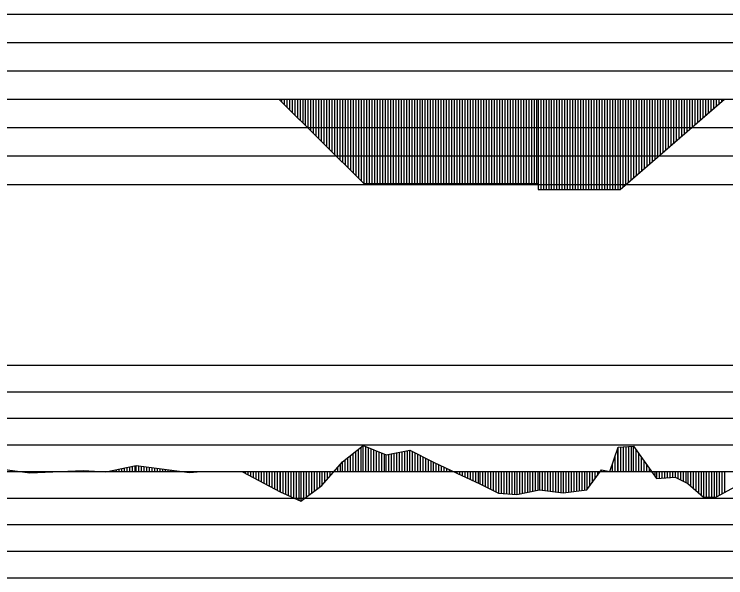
# Model space of a CAD drawing. Extents: x 2 to 10148, y 0 to 380.
# Drawn here: x 360.7 to 427.6, y 232 to 285 of the extents above; entities that cross this region are included whole.
import ezdxf

# ---------------------------------------------------------------- set-up
doc = ezdxf.new("R2010")
doc.units = 0
for name, color, linetype in [('POSUN_CARA', 7, 'Continuous'), ('POSUN_RASTR', 7, 'Continuous'), ('ZRYCHL_CARA', 7, 'Continuous'), ('ZRYCHL_RASTR', 7, 'Continuous')]:
    doc.layers.add(name, color=color, linetype=linetype)

msp = doc.modelspace()

# ---------------------------------------------------------------- linework, layer by layer
at = {"layer": 'POSUN_CARA'}
for p, q in [((391.574, 242.907), (393.528, 244.45)), ((393.324, 242), (393.324, 244.289)), ((393.528, 244.45), (395.692, 243.547)), ((393.528, 242), (393.528, 244.45)), ((393.778, 242), (393.778, 244.346)), ((394.028, 242), (394.028, 244.242)), ((416.712, 242.001), (417.496, 244.295)), ((417.462, 242), (417.462, 244.195)), ((417.496, 244.295), (418.941, 244.38)), ((417.496, 242), (417.496, 244.295)), ((417.746, 242), (417.746, 244.309)), ((417.996, 242), (417.996, 244.324)), ((418.246, 242), (418.246, 244.339)), ((418.496, 242), (418.496, 244.354)), ((418.746, 242), (418.746, 244.369)), ((418.941, 244.38), (421.093, 241.326)), ((418.941, 242), (418.941, 244.38)), ((392.574, 242), (392.574, 243.697)), ((392.824, 242), (392.824, 243.894)), ((393.074, 242), (393.074, 244.092)), ((394.278, 242), (394.278, 244.137)), ((394.528, 242), (394.528, 244.033)), ((394.778, 242), (394.778, 243.929)), ((395.028, 242), (395.028, 243.824)), ((395.278, 242), (395.278, 243.72)), ((395.528, 242), (395.528, 243.615)), ((395.692, 243.547), (397.917, 243.987)), ((395.692, 242), (395.692, 243.547)), ((395.942, 242), (395.942, 243.596)), ((396.192, 242), (396.192, 243.646)), ((396.442, 242), (396.442, 243.695)), ((396.692, 242), (396.692, 243.745)), ((396.942, 242), (396.942, 243.794)), ((397.192, 242), (397.192, 243.843)), ((397.442, 242), (397.442, 243.893)), ((397.692, 242), (397.692, 243.942)), ((397.917, 243.987), (400.127, 242.866)), ((397.917, 242), (397.917, 243.987)), ((398.167, 242), (398.167, 243.86)), ((398.417, 242), (398.417, 243.733)), ((398.667, 242), (398.667, 243.606)), ((419.191, 242), (419.191, 244.026)), ((419.441, 242), (419.441, 243.671)), ((389.628, 240.684), (391.574, 242.907)), ((391.574, 242), (391.574, 242.907)), ((391.824, 242), (391.824, 243.105)), ((392.074, 242), (392.074, 243.302)), ((392.324, 242), (392.324, 243.5)), ((398.917, 242), (398.917, 243.48)), ((399.167, 242), (399.167, 243.353)), ((399.417, 242), (399.417, 243.226)), ((399.667, 242), (399.667, 243.099)), ((399.917, 242), (399.917, 242.972)), ((400.127, 242.866), (402.335, 241.834)), ((400.127, 242), (400.127, 242.866)), ((417.212, 242), (417.212, 243.464)), ((419.691, 242), (419.691, 243.316)), ((419.941, 242), (419.941, 242.961)), ((357.092, 242.526), (362.186, 241.868)), ((369.327, 241.955), (372.18, 242.563)), ((370.577, 242), (370.577, 242.221)), ((370.827, 242), (370.827, 242.275)), ((371.077, 242), (371.077, 242.328)), ((371.327, 242), (371.327, 242.381)), ((371.577, 242), (371.577, 242.435)), ((371.827, 242), (371.827, 242.488)), ((372.077, 242), (372.077, 242.541)), ((372.18, 242.563), (377.199, 241.887)), ((372.18, 242), (372.18, 242.563)), ((372.43, 242), (372.43, 242.529)), ((372.68, 242), (372.68, 242.496)), ((372.93, 242), (372.93, 242.462)), ((373.18, 242), (373.18, 242.428)), ((373.43, 242), (373.43, 242.395)), ((373.68, 242), (373.68, 242.361)), ((373.93, 242), (373.93, 242.327)), ((374.18, 242), (374.18, 242.294)), ((374.43, 242), (374.43, 242.26)), ((374.68, 242), (374.68, 242.226)), ((374.93, 242), (374.93, 242.193)), ((391.128, 242), (391.128, 242.398)), ((391.378, 242), (391.378, 242.683)), ((400.377, 242), (400.377, 242.749)), ((400.627, 242), (400.627, 242.632)), ((400.877, 242), (400.877, 242.515)), ((401.127, 242), (401.127, 242.398)), ((401.377, 242), (401.377, 242.282)), ((416.962, 242), (416.962, 242.732)), ((420.191, 242), (420.191, 242.606)), ((420.441, 242), (420.441, 242.251)), ((426.73, 239.607), (431.767, 242.334)), ((360.842, 242), (360.842, 242.042)), ((361.092, 242), (361.092, 242.01)), ((361.342, 242), (361.342, 241.977)), ((361.592, 242), (361.592, 241.945)), ((361.842, 242), (361.842, 241.913)), ((362.092, 242), (362.092, 241.88)), ((362.186, 241.868), (367.196, 242.082)), ((362.186, 242), (362.186, 241.868)), ((362.436, 242), (362.436, 241.879)), ((362.686, 242), (362.686, 241.89)), ((362.936, 242), (362.936, 241.9)), ((363.186, 242), (363.186, 241.911)), ((363.436, 242), (363.436, 241.922)), ((363.686, 242), (363.686, 241.932)), ((363.936, 242), (363.936, 241.943)), ((364.186, 242), (364.186, 241.954)), ((364.436, 242), (364.436, 241.964)), ((364.686, 242), (364.686, 241.975)), ((364.936, 242), (364.936, 241.986)), ((365.186, 242), (365.186, 241.996)), ((365.436, 242), (365.436, 242.007)), ((365.686, 242), (365.686, 242.018)), ((365.936, 242), (365.936, 242.029)), ((366.186, 242), (366.186, 242.039)), ((366.436, 242), (366.436, 242.05)), ((366.686, 242), (366.686, 242.061)), ((366.936, 242), (366.936, 242.071)), ((367.186, 242), (367.186, 242.082)), ((367.196, 242.082), (369.327, 241.955)), ((367.196, 242), (367.196, 242.082)), ((367.446, 242), (367.446, 242.067)), ((367.696, 242), (367.696, 242.053)), ((367.946, 242), (367.946, 242.038)), ((368.196, 242), (368.196, 242.023)), ((368.446, 242), (368.446, 242.008)), ((368.696, 242), (368.696, 241.993)), ((368.946, 242), (368.946, 241.978)), ((369.196, 242), (369.196, 241.963)), ((369.327, 242), (369.327, 241.955)), ((369.577, 242), (369.577, 242.008)), ((369.827, 242), (369.827, 242.062)), ((370.077, 242), (370.077, 242.115)), ((370.327, 242), (370.327, 242.168)), ((375.18, 242), (375.18, 242.159)), ((375.43, 242), (375.43, 242.125)), ((375.68, 242), (375.68, 242.091)), ((375.93, 242), (375.93, 242.058)), ((376.18, 242), (376.18, 242.024)), ((376.43, 242), (376.43, 241.99)), ((376.68, 242), (376.68, 241.957)), ((376.93, 242), (376.93, 241.923)), ((377.18, 242), (377.18, 241.889)), ((377.199, 241.887), (378.285, 242)), ((377.199, 242), (377.199, 241.887)), ((377.449, 242), (377.449, 241.913)), ((377.699, 242), (377.699, 241.939)), ((377.949, 242), (377.949, 241.965)), ((378.199, 242), (378.199, 241.991)), ((378.285, 242), (382.189, 241.961)), ((378.285, 242), (378.285, 242)), ((378.535, 242), (378.535, 241.998)), ((378.785, 242), (378.785, 241.995)), ((379.035, 242), (379.035, 241.993)), ((379.285, 242), (379.285, 241.99)), ((379.535, 242), (379.535, 241.988)), ((379.785, 242), (379.785, 241.985)), ((380.035, 242), (380.035, 241.983)), ((380.285, 242), (380.285, 241.98)), ((380.535, 242), (380.535, 241.978)), ((380.785, 242), (380.785, 241.975)), ((381.035, 242), (381.035, 241.973)), ((381.285, 242), (381.285, 241.97)), ((381.535, 242), (381.535, 241.968)), ((381.785, 242), (381.785, 241.965)), ((382.035, 242), (382.035, 241.963)), ((382.189, 242), (382.189, 241.961)), ((382.189, 241.961), (385.718, 240.082)), ((382.439, 242), (382.439, 241.828)), ((382.689, 242), (382.689, 241.695)), ((382.939, 242), (382.939, 241.562)), ((383.189, 242), (383.189, 241.429)), ((383.439, 242), (383.439, 241.296)), ((383.689, 242), (383.689, 241.163)), ((383.939, 242), (383.939, 241.029)), ((384.189, 242), (384.189, 240.896)), ((384.439, 242), (384.439, 240.763)), ((384.689, 242), (384.689, 240.63)), ((384.939, 242), (384.939, 240.497)), ((385.189, 242), (385.189, 240.364)), ((385.439, 242), (385.439, 240.231)), ((385.689, 242), (385.689, 240.098)), ((385.718, 242), (385.718, 240.082)), ((385.968, 242), (385.968, 239.969)), ((386.218, 242), (386.218, 239.856)), ((386.468, 242), (386.468, 239.744)), ((386.718, 242), (386.718, 239.631)), ((386.968, 242), (386.968, 239.518)), ((387.218, 242), (387.218, 239.405)), ((387.468, 242), (387.468, 239.292)), ((387.672, 242), (387.672, 239.2)), ((387.922, 242), (387.922, 239.39)), ((388.172, 242), (388.172, 239.579)), ((388.422, 242), (388.422, 239.769)), ((388.672, 242), (388.672, 239.959)), ((388.922, 242), (388.922, 240.148)), ((389.172, 242), (389.172, 240.338)), ((389.422, 242), (389.422, 240.528)), ((389.628, 242), (389.628, 240.684)), ((389.878, 242), (389.878, 240.97)), ((390.128, 242), (390.128, 241.255)), ((390.378, 242), (390.378, 241.541)), ((390.628, 242), (390.628, 241.827)), ((390.878, 242), (390.878, 242.112)), ((401.627, 242), (401.627, 242.165)), ((401.877, 242), (401.877, 242.048)), ((402.127, 242), (402.127, 241.931)), ((402.335, 242), (402.335, 241.834)), ((402.335, 241.834), (404.505, 240.833)), ((402.585, 242), (402.585, 241.719)), ((402.835, 242), (402.835, 241.603)), ((403.085, 242), (403.085, 241.488)), ((403.335, 242), (403.335, 241.373)), ((403.585, 242), (403.585, 241.257)), ((403.835, 242), (403.835, 241.142)), ((404.085, 242), (404.085, 241.027)), ((404.335, 242), (404.335, 240.911)), ((404.505, 242), (404.505, 240.833)), ((404.755, 242), (404.755, 240.706)), ((405.005, 242), (405.005, 240.579)), ((405.255, 242), (405.255, 240.451)), ((405.505, 242), (405.505, 240.324)), ((405.755, 242), (405.755, 240.197)), ((406.005, 242), (406.005, 240.07)), ((406.245, 242), (406.245, 239.948)), ((406.495, 242), (406.495, 239.931)), ((406.745, 242), (406.745, 239.915)), ((406.995, 242), (406.995, 239.898)), ((407.245, 242), (407.245, 239.881)), ((407.495, 242), (407.495, 239.864)), ((407.745, 242), (407.745, 239.847)), ((407.958, 242), (407.958, 239.833)), ((408.208, 242), (408.208, 239.883)), ((408.458, 242), (408.458, 239.933)), ((408.708, 242), (408.708, 239.982)), ((408.958, 242), (408.958, 240.032)), ((409.208, 242), (409.208, 240.082)), ((409.458, 242), (409.458, 240.132)), ((409.708, 242), (409.708, 240.182)), ((409.958, 242), (409.958, 240.232)), ((410.11, 242), (410.11, 240.262)), ((410.36, 242), (410.36, 240.233)), ((410.61, 242), (410.61, 240.204)), ((410.86, 242), (410.86, 240.174)), ((411.11, 242), (411.11, 240.145)), ((411.36, 242), (411.36, 240.116)), ((411.61, 242), (411.61, 240.087)), ((411.86, 242), (411.86, 240.058)), ((412.11, 242), (412.11, 240.029)), ((412.333, 242), (412.333, 240.003)), ((412.583, 242), (412.583, 240.032)), ((412.833, 242), (412.833, 240.061)), ((413.083, 242), (413.083, 240.09)), ((413.333, 242), (413.333, 240.119)), ((413.583, 242), (413.583, 240.147)), ((413.833, 242), (413.833, 240.176)), ((414.083, 242), (414.083, 240.205)), ((414.333, 242), (414.333, 240.234)), ((414.562, 240.261), (415.937, 242.137)), ((414.562, 242), (414.562, 240.261)), ((414.812, 242), (414.812, 240.602)), ((415.062, 242), (415.062, 240.943)), ((415.312, 242), (415.312, 241.284)), ((415.562, 242), (415.562, 241.625)), ((415.812, 242), (415.812, 241.965)), ((415.937, 242.137), (416.712, 242.001)), ((415.937, 242), (415.937, 242.137)), ((416.187, 242), (416.187, 242.093)), ((416.437, 242), (416.437, 242.049)), ((416.687, 242), (416.687, 242.005)), ((416.712, 242), (416.712, 242.001)), ((420.691, 242), (420.691, 241.897)), ((420.941, 242), (420.941, 241.542)), ((421.093, 242), (421.093, 241.326)), ((421.343, 242), (421.343, 241.346)), ((421.593, 242), (421.593, 241.367)), ((421.843, 242), (421.843, 241.388)), ((422.093, 242), (422.093, 241.409)), ((422.343, 242), (422.343, 241.43)), ((422.593, 242), (422.593, 241.451)), ((422.843, 242), (422.843, 241.472)), ((422.86, 242), (422.86, 241.473)), ((423.11, 242), (423.11, 241.346)), ((423.36, 242), (423.36, 241.219)), ((423.61, 242), (423.61, 241.092)), ((423.86, 242), (423.86, 240.965)), ((424.055, 242), (424.055, 240.865)), ((424.305, 242), (424.305, 240.647)), ((424.555, 242), (424.555, 240.428)), ((424.805, 242), (424.805, 240.21)), ((425.055, 242), (425.055, 239.991)), ((425.305, 242), (425.305, 239.772)), ((425.515, 242), (425.515, 239.589)), ((425.765, 242), (425.765, 239.592)), ((426.015, 242), (426.015, 239.596)), ((426.265, 242), (426.265, 239.6)), ((426.515, 242), (426.515, 239.604)), ((426.73, 242), (426.73, 239.607)), ((426.98, 242), (426.98, 239.742)), ((427.23, 242), (427.23, 239.878)), ((427.48, 242), (427.48, 240.013)), ((404.505, 240.833), (406.245, 239.948)), ((421.093, 241.326), (422.86, 241.473)), ((422.86, 241.473), (424.055, 240.865)), ((424.055, 240.865), (425.515, 239.589)), ((387.672, 239.2), (389.628, 240.684)), ((407.958, 239.833), (410.11, 240.262)), ((410.11, 240.262), (412.333, 240.003)), ((412.333, 240.003), (414.562, 240.261)), ((385.718, 240.082), (387.672, 239.2)), ((406.245, 239.948), (407.958, 239.833)), ((425.515, 239.589), (426.73, 239.607))]:
    msp.add_line(p, q, dxfattribs=at)
at = {"layer": 'POSUN_RASTR'}
for p, q in [((301.52, 252), (519.52, 252)), ((301.52, 249.5), (519.52, 249.5)), ((301.52, 247), (519.52, 247)), ((301.52, 244.5), (519.52, 244.5)), ((303.52, 242), (632.736, 242)), ((301.52, 239.5), (519.52, 239.5)), ((301.52, 237), (519.52, 237)), ((301.52, 234.5), (519.52, 234.5)), ((301.52, 232), (519.52, 232))]:
    msp.add_line(p, q, dxfattribs=at)
at = {"layer": 'ZRYCHL_CARA'}
for p, q in [((303.52, 277), (632.736, 277)), ((385.585, 277), (393.585, 269.074)), ((385.835, 277), (385.835, 276.752)), ((386.085, 277), (386.085, 276.505)), ((386.335, 277), (386.335, 276.257)), ((386.585, 277), (386.585, 276.009)), ((386.835, 277), (386.835, 275.762)), ((387.085, 277), (387.085, 275.514)), ((387.335, 277), (387.335, 275.266)), ((387.585, 277), (387.585, 275.019)), ((387.835, 277), (387.835, 274.771)), ((388.085, 277), (388.085, 274.523)), ((388.335, 277), (388.335, 274.276)), ((388.585, 277), (388.585, 274.028)), ((388.835, 277), (388.835, 273.78)), ((389.085, 277), (389.085, 273.533)), ((389.335, 277), (389.335, 273.285)), ((389.585, 277), (389.585, 273.037)), ((389.835, 277), (389.835, 272.79)), ((390.085, 277), (390.085, 272.542)), ((390.335, 277), (390.335, 272.294)), ((390.585, 277), (390.585, 272.047)), ((390.835, 277), (390.835, 271.799)), ((391.085, 277), (391.085, 271.551)), ((391.335, 277), (391.335, 271.304)), ((391.585, 277), (391.585, 271.056)), ((391.835, 277), (391.835, 270.808)), ((392.085, 277), (392.085, 270.561)), ((392.335, 277), (392.335, 270.313)), ((392.585, 277), (392.585, 270.065)), ((392.835, 277), (392.835, 269.818)), ((393.085, 277), (393.085, 269.57)), ((393.335, 277), (393.335, 269.322)), ((393.585, 277), (393.585, 269.074)), ((393.835, 277), (393.835, 269.074)), ((394.085, 277), (394.085, 269.074)), ((394.335, 277), (394.335, 269.074)), ((394.585, 277), (394.585, 269.074)), ((394.835, 277), (394.835, 269.074)), ((395.085, 277), (395.085, 269.074)), ((395.335, 277), (395.335, 269.074)), ((395.585, 277), (395.585, 269.074)), ((395.835, 277), (395.835, 269.074)), ((396.085, 277), (396.085, 269.074)), ((396.335, 277), (396.335, 269.074)), ((396.585, 277), (396.585, 269.074)), ((396.835, 277), (396.835, 269.074)), ((397.085, 277), (397.085, 269.074)), ((397.335, 277), (397.335, 269.074)), ((397.585, 277), (397.585, 269.074)), ((397.835, 277), (397.835, 269.074)), ((398.085, 277), (398.085, 269.074)), ((398.335, 277), (398.335, 269.074)), ((398.585, 277), (398.585, 269.074)), ((398.835, 277), (398.835, 269.074)), ((399.085, 277), (399.085, 269.074)), ((399.335, 277), (399.335, 269.074)), ((399.585, 277), (399.585, 269.074)), ((399.835, 277), (399.835, 269.074)), ((400.085, 277), (400.085, 269.074)), ((400.335, 277), (400.335, 269.074)), ((400.585, 277), (400.585, 269.074)), ((400.835, 277), (400.835, 269.074)), ((401.085, 277), (401.085, 269.074)), ((401.335, 277), (401.335, 269.074)), ((401.585, 277), (401.585, 269.074)), ((401.835, 277), (401.835, 269.074)), ((402.085, 277), (402.085, 269.074)), ((402.335, 277), (402.335, 269.074)), ((402.585, 277), (402.585, 269.074)), ((402.835, 277), (402.835, 269.074)), ((403.085, 277), (403.085, 269.074)), ((403.335, 277), (403.335, 269.074)), ((403.585, 277), (403.585, 269.074)), ((403.835, 277), (403.835, 269.074)), ((404.085, 277), (404.085, 269.074)), ((404.335, 277), (404.335, 269.074)), ((404.585, 277), (404.585, 269.074)), ((404.835, 277), (404.835, 269.074)), ((405.085, 277), (405.085, 269.074)), ((405.335, 277), (405.335, 269.074)), ((405.585, 277), (405.585, 269.074)), ((405.835, 277), (405.835, 269.074)), ((406.085, 277), (406.085, 269.074)), ((406.335, 277), (406.335, 269.074)), ((406.585, 277), (406.585, 269.074)), ((406.835, 277), (406.835, 269.074)), ((407.085, 277), (407.085, 269.074)), ((407.335, 277), (407.335, 269.074)), ((407.585, 277), (407.585, 269.074)), ((407.835, 277), (407.835, 269.074)), ((408.085, 277), (408.085, 269.074)), ((408.335, 277), (408.335, 269.074)), ((408.585, 277), (408.585, 269.074)), ((408.835, 277), (408.835, 269.074)), ((409.085, 277), (409.085, 269.074)), ((409.335, 277), (409.335, 269.074)), ((409.585, 277), (409.585, 269.074)), ((409.835, 277), (409.835, 269.074)), ((409.964, 277), (409.964, 268.522)), ((410.214, 277), (410.214, 268.522)), ((410.464, 277), (410.464, 268.522)), ((410.714, 277), (410.714, 268.522)), ((410.964, 277), (410.964, 268.522)), ((411.214, 277), (411.214, 268.522)), ((411.464, 277), (411.464, 268.522)), ((411.714, 277), (411.714, 268.522)), ((411.964, 277), (411.964, 268.522)), ((412.214, 277), (412.214, 268.522)), ((412.464, 277), (412.464, 268.522)), ((412.714, 277), (412.714, 268.522)), ((412.964, 277), (412.964, 268.522)), ((413.214, 277), (413.214, 268.522)), ((413.464, 277), (413.464, 268.522)), ((413.714, 277), (413.714, 268.522)), ((413.964, 277), (413.964, 268.522)), ((414.214, 277), (414.214, 268.522)), ((414.464, 277), (414.464, 268.522)), ((414.714, 277), (414.714, 268.522)), ((414.964, 277), (414.964, 268.522)), ((415.214, 277), (415.214, 268.522)), ((415.464, 277), (415.464, 268.522)), ((415.714, 277), (415.714, 268.522)), ((415.964, 277), (415.964, 268.522)), ((416.214, 277), (416.214, 268.522)), ((416.464, 277), (416.464, 268.522)), ((416.714, 277), (416.714, 268.522)), ((416.964, 277), (416.964, 268.522)), ((417.214, 277), (417.214, 268.522)), ((417.464, 277), (417.464, 268.522)), ((417.698, 277), (417.698, 268.522)), ((417.698, 268.522), (427.498, 277)), ((417.948, 277), (417.948, 268.738)), ((418.198, 277), (418.198, 268.954)), ((418.448, 277), (418.448, 269.171)), ((418.698, 277), (418.698, 269.387)), ((418.948, 277), (418.948, 269.603)), ((419.198, 277), (419.198, 269.819)), ((419.448, 277), (419.448, 270.036)), ((419.698, 277), (419.698, 270.252)), ((419.948, 277), (419.948, 270.468)), ((420.198, 277), (420.198, 270.685)), ((420.448, 277), (420.448, 270.901)), ((420.698, 277), (420.698, 271.117)), ((420.948, 277), (420.948, 271.333)), ((421.198, 277), (421.198, 271.55)), ((421.448, 277), (421.448, 271.766)), ((421.698, 277), (421.698, 271.982)), ((421.948, 277), (421.948, 272.199)), ((422.198, 277), (422.198, 272.415)), ((422.448, 277), (422.448, 272.631)), ((422.698, 277), (422.698, 272.847)), ((422.948, 277), (422.948, 273.064)), ((423.198, 277), (423.198, 273.28)), ((423.448, 277), (423.448, 273.496)), ((423.698, 277), (423.698, 273.713)), ((423.948, 277), (423.948, 273.929)), ((424.198, 277), (424.198, 274.145)), ((424.448, 277), (424.448, 274.361)), ((424.698, 277), (424.698, 274.578)), ((424.948, 277), (424.948, 274.794)), ((425.198, 277), (425.198, 275.01)), ((425.448, 277), (425.448, 275.226)), ((425.698, 277), (425.698, 275.443)), ((425.948, 277), (425.948, 275.659)), ((426.198, 277), (426.198, 275.875)), ((426.448, 277), (426.448, 276.092)), ((426.698, 277), (426.698, 276.308)), ((426.948, 277), (426.948, 276.524)), ((427.198, 277), (427.198, 276.74)), ((427.448, 277), (427.448, 276.957)), ((393.585, 269.074), (409.964, 269.074)), ((409.964, 269.074), (409.964, 268.522)), ((409.964, 268.522), (417.698, 268.522))]:
    msp.add_line(p, q, dxfattribs=at)
at = {"layer": 'ZRYCHL_RASTR'}
for p, q in [((301.52, 285), (531.687, 285)), ((301.52, 282.333), (531.637, 282.333)), ((301.52, 279.667), (531.637, 279.667)), ((301.52, 274.333), (531.555, 274.333)), ((301.52, 271.667), (531.555, 271.667)), ((301.52, 269), (531.731, 269))]:
    msp.add_line(p, q, dxfattribs=at)

doc.saveas('drawing.dxf')
